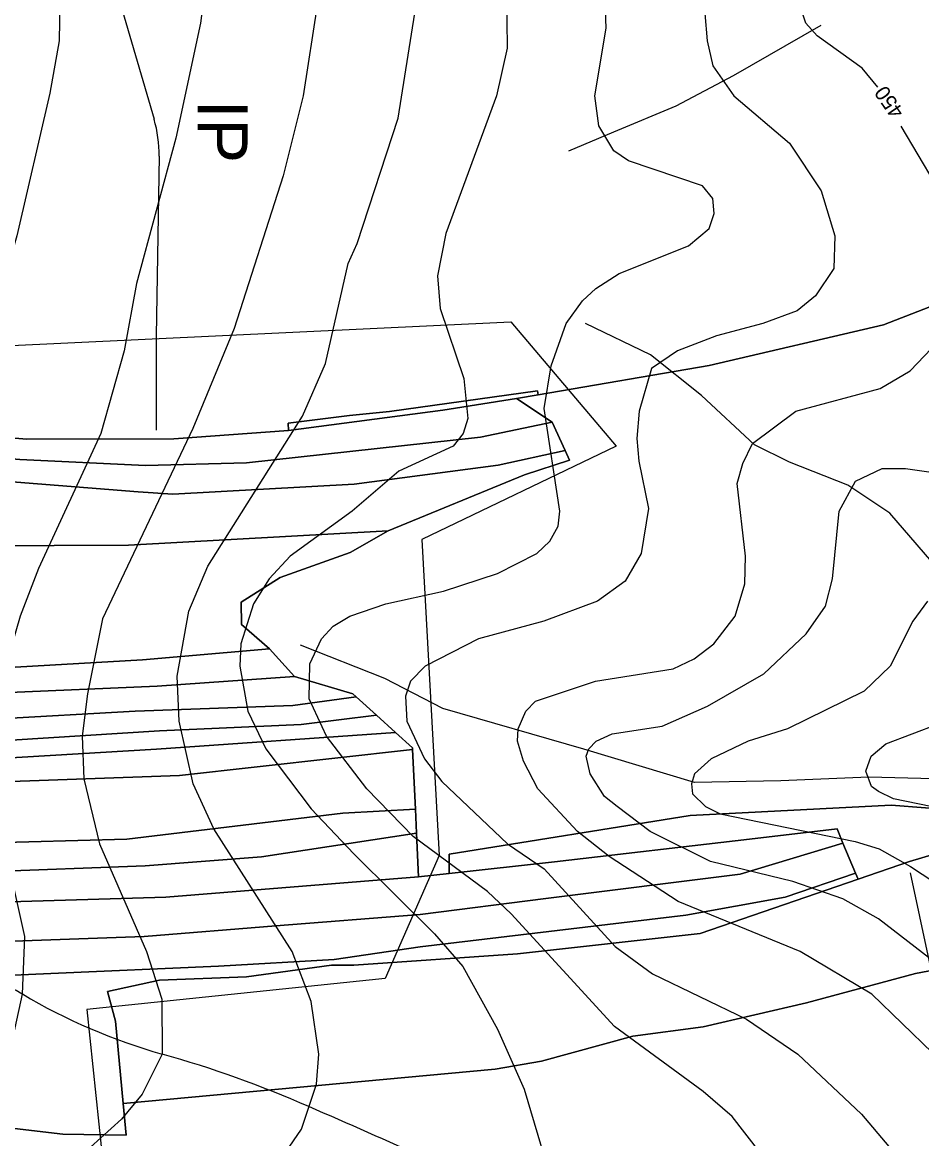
# Model space of a CAD drawing. Extents: x -510989 to -501240, y -1184665 to -1176089.
# Drawn here: x -510274.2 to -509914.8, y -1179531.8 to -1179085.6 of the extents above; entities that cross this region are included whole.
import ezdxf

# ---------------------------------------------------------------- set-up
doc = ezdxf.new("R2010")
doc.units = 0
for name, color, linetype in [('lesni_pozemek', 7, 'Continuous'), ('NAVRH_interakcni_prvky', 7, 'Continuous'), ('NAVRH_rozvodnice', 7, 'Continuous'), ('orna_puda', 7, 'Continuous'), ('ostatni_plocha_x_neplodna_puda', 7, 'Continuous'), ('STAV_systematicke_odvodneni', 7, 'Continuous'), ('STAV_vyrazne_udolnice', 7, 'Continuous'), ('trvaly_travni_porost', 7, 'Continuous'), ('vrstevnice_01', 7, 'Continuous'), ('vrstevnice_02', 7, 'Continuous'), ('vrstevnice_04', 7, 'Continuous')]:
    doc.layers.add(name, color=color, linetype=linetype)

msp = doc.modelspace()

# ---------------------------------------------------------------- linework, layer by layer
at = {"layer": 'lesni_pozemek'}
for points in [[(-510068.36, -1179232.98), (-510068.01, -1179234.55), (-510076.65, -1179236.04), (-510106.1, -1179240.68), (-510167.75, -1179248.77), (-510167.92, -1179245.86), (-510143.37, -1179242.75), (-510127.44, -1179241.14)], [(-510076.65, -1179236.04), (-510062.5, -1179245.4), (-510091.13, -1179251.51), (-510184.57, -1179261.74), (-510224.9, -1179262.8), (-510275.21, -1179260.37), (-510354.41, -1179253.68), (-510418.1, -1179251.78), (-510413.12, -1179240.08), (-510360.56, -1179244.06), (-510356.32, -1179245.36), (-510272.33, -1179252.31), (-510213.64, -1179252.07), (-510167.75, -1179248.77), (-510106.1, -1179240.68)], [(-510062.5, -1179245.4), (-510057.27, -1179256.72), (-510084.04, -1179262.7), (-510141.62, -1179270.18), (-510214.07, -1179274.29), (-510227.92, -1179273.36), (-510279.81, -1179269.22), (-510351.66, -1179264.21), (-510422.47, -1179262.07), (-510418.1, -1179251.78), (-510354.41, -1179253.68), (-510275.21, -1179260.37), (-510224.9, -1179262.8), (-510184.57, -1179261.74), (-510091.13, -1179251.51)], [(-510055.48, -1179260.58), (-510073.48, -1179266.45), (-510127.98, -1179288.85), (-510231.73, -1179294.67), (-510291.3, -1179294.93), (-510343.33, -1179291.74), (-510429.48, -1179281.16), (-510424.75, -1179271.29), (-510422.47, -1179262.07), (-510351.66, -1179264.21), (-510279.81, -1179269.22), (-510227.92, -1179273.36), (-510214.07, -1179274.29), (-510141.62, -1179270.18), (-510084.04, -1179262.7), (-510057.27, -1179256.72)], [(-510429.48, -1179281.16), (-510343.33, -1179291.74), (-510291.3, -1179294.93), (-510231.73, -1179294.67), (-510127.98, -1179288.85), (-510143.14, -1179297.52), (-510171.11, -1179307.54), (-510186.78, -1179317.43), (-510186.62, -1179326.29), (-510175.42, -1179336.06), (-510226.19, -1179340.47), (-510288.75, -1179343.99), (-510370.47, -1179334.51), (-510458.75, -1179322.81), (-510445.97, -1179299.85), (-510437.61, -1179292.65)], [(-510458.75, -1179322.81), (-510370.47, -1179334.51), (-510288.75, -1179343.99), (-510226.19, -1179340.47), (-510175.42, -1179336.06), (-510165.42, -1179347.12), (-510220.28, -1179350.96), (-510282.57, -1179353.6), (-510303.96, -1179353.84), (-510369.7, -1179346.92), (-510463.53, -1179331.39)], [(-510463.53, -1179331.39), (-510369.7, -1179346.92), (-510303.96, -1179353.84), (-510282.57, -1179353.6), (-510220.28, -1179350.96), (-510165.42, -1179347.12), (-510142.04, -1179354.05), (-510140.77, -1179355.2), (-510166.09, -1179358.7), (-510229.11, -1179360.96), (-510285.79, -1179364.14), (-510382.78, -1179354.93), (-510475.66, -1179343.84)], [(-510475.66, -1179343.84), (-510382.78, -1179354.93), (-510285.79, -1179364.14), (-510229.11, -1179360.96), (-510166.09, -1179358.7), (-510140.77, -1179355.2), (-510132.67, -1179362.55), (-510162.81, -1179366.24), (-510219.36, -1179368.88), (-510278.58, -1179372.54), (-510305.07, -1179372), (-510398.53, -1179362.34), (-510484.99, -1179353.41)], [(-510484.99, -1179353.41), (-510398.53, -1179362.34), (-510305.07, -1179372), (-510278.58, -1179372.54), (-510219.36, -1179368.88), (-510162.81, -1179366.24), (-510132.67, -1179362.55), (-510125.05, -1179369.45), (-510220.59, -1179376.2), (-510294.46, -1179380.48), (-510331.23, -1179377.64), (-510404.76, -1179368.43), (-510488.39, -1179359.45)], [(-510404.76, -1179368.43), (-510331.23, -1179377.64), (-510294.46, -1179380.48), (-510220.59, -1179376.2), (-510125.05, -1179369.45), (-510118.23, -1179375.63), (-510118.2, -1179376.33), (-510211.39, -1179386.73), (-510293.83, -1179389.55), (-510405.62, -1179379.1), (-510491.56, -1179368.85), (-510491.52, -1179368.74), (-510488.39, -1179359.45)], [(-510491.56, -1179368.85), (-510405.62, -1179379.1), (-510293.83, -1179389.55), (-510211.39, -1179386.73), (-510118.2, -1179376.33), (-510117.08, -1179400.12), (-510146.14, -1179401.68), (-510232.38, -1179412.17), (-510291.29, -1179413.7), (-510370.85, -1179406.97), (-510503.62, -1179394.04), (-510495.78, -1179381.38)], [(-510117.08, -1179400.12), (-510116.63, -1179409.75), (-510178.56, -1179419.14), (-510225.08, -1179422.8), (-510289.02, -1179425.11), (-510322.28, -1179424.07), (-510388.4, -1179417.24), (-510455.61, -1179410.29), (-510511.36, -1179406.53), (-510503.62, -1179394.04), (-510370.85, -1179406.97), (-510291.29, -1179413.7), (-510232.38, -1179412.17), (-510146.14, -1179401.68)], [(-509948.61, -1179408.03), (-509946.24, -1179413.7), (-509987.35, -1179426.11), (-510064.97, -1179435.86), (-510115.13, -1179442.17), (-510172.85, -1179446.78), (-510225.56, -1179450.99), (-510289.05, -1179453.23), (-510317.83, -1179451.74), (-510402.54, -1179442.93), (-510521.6, -1179430.54), (-510516.24, -1179417.97), (-510401.94, -1179428.27), (-510329.45, -1179435.45), (-510283.89, -1179437.28), (-510216.9, -1179435.33), (-510115.81, -1179427.18), (-510103.58, -1179425.83), (-510061.56, -1179421.23), (-509983.6, -1179412.12)], [(-510511.36, -1179406.53), (-510455.61, -1179410.29), (-510388.4, -1179417.24), (-510322.28, -1179424.07), (-510289.02, -1179425.11), (-510225.08, -1179422.8), (-510178.56, -1179419.14), (-510116.63, -1179409.75), (-510115.81, -1179427.18), (-510216.9, -1179435.33), (-510283.89, -1179437.28), (-510329.45, -1179435.45), (-510401.94, -1179428.27), (-510516.24, -1179417.97)], [(-509941.22, -1179425.67), (-509969.37, -1179435.32), (-510008.96, -1179442.54), (-510115.2, -1179455.16), (-510149.55, -1179460.17), (-510195.81, -1179462.91), (-510262.86, -1179465.82), (-510289.69, -1179466.98), (-510335.21, -1179464.35), (-510426.03, -1179454.22), (-510526.57, -1179442.18), (-510521.6, -1179430.54), (-510402.54, -1179442.93), (-510317.83, -1179451.74), (-510289.05, -1179453.23), (-510225.56, -1179450.99), (-510172.85, -1179446.78), (-510115.13, -1179442.17), (-510064.97, -1179435.86), (-509987.35, -1179426.11), (-509946.24, -1179413.7)]]:
    msp.add_lwpolyline(points, close=True, dxfattribs=at)
msp.add_lwpolyline([(-510289.69, -1179466.98), (-510262.86, -1179465.82), (-510195.81, -1179462.91), (-510149.55, -1179460.17), (-510115.2, -1179455.16), (-510008.96, -1179442.54), (-509969.37, -1179435.32), (-509941.22, -1179425.67), (-509940.2, -1179428.11), (-510003.29, -1179449.76), (-510076.25, -1179457.95), (-510141.67, -1179462.51), (-510150.65, -1179462.44), (-510184.63, -1179467.2), (-510219.33, -1179468.5), (-510240.1, -1179473.05), (-510236.91, -1179484.91), (-510233.91, -1179517.72), (-510232.74, -1179530.48), (-510258.03, -1179530.02), (-510394.35, -1179514.08)], dxfattribs=at)
at = {"layer": 'NAVRH_interakcni_prvky'}
for p, q in [((-510249.3, -1179029.48), (-510221.53, -1179124.34)), ((-510219.52, -1179139.17), (-510220.65, -1179210.92)), ((-510220.65, -1179211.7), (-510220.65, -1179248.67)), ((-509903.92, -1179497.53), (-509919.26, -1179425.52))]:
    msp.add_line(p, q, dxfattribs=at)
for centre, start, end in [((-510269.52, -1179138.39), 359.1051, 16.3137), ((-510170.65, -1179211.7), 179.1051, 180)]:
    msp.add_arc(centre, 50, start, end, dxfattribs=at)
at = {"layer": 'NAVRH_rozvodnice'}
for centre, radius, start, end in [((-510370.01, -1179635.28), 187.59, 59.2839, 86.6649), ((-510154.74, -1179272.96), 233.84, 239.2839, 254.2261), ((-510342.23, -1179936.66), 455.83, 66.3871, 74.2261), ((-512412.95, -1184673.44), 5625.45, 65.34089, 66.38705)]:
    msp.add_arc(centre, radius, start, end, dxfattribs=at)
at = {"layer": 'orna_puda'}
msp.add_lwpolyline([(-510570.14, -1179538.42), (-510566.1, -1179528.58), (-510565.75, -1179525.48), (-510560.36, -1179505.1), (-510554.46, -1179491.08), (-510394.35, -1179514.08), (-510258.03, -1179530.02), (-510232.74, -1179530.48), (-510233.91, -1179517.72), (-510085.19, -1179504.1), (-510066.77, -1179500.85), (-510030.15, -1179490.83), (-510002.08, -1179487.1), (-509960.82, -1179477.55), (-509917.23, -1179465.75), (-509863.35, -1179455.49)], dxfattribs=at)
at = {"layer": 'ostatni_plocha_x_neplodna_puda'}
msp.add_lwpolyline([(-509927.02, -1179398.47), (-509872.09, -1179402.82), (-509871.1, -1179404.85), (-509870.34, -1179406.4), (-509919.68, -1179421.07), (-509940.2, -1179428.11), (-509941.22, -1179425.67), (-509946.24, -1179413.7), (-509948.61, -1179408.03), (-509983.6, -1179412.12), (-510061.56, -1179421.23), (-510103.58, -1179425.83), (-510103.66, -1179418.16), (-510007.29, -1179402.69)], close=True, dxfattribs=at)
at = {"layer": 'STAV_systematicke_odvodneni'}
for p, q in [((-510354.7, -1179218.37), (-510078.94, -1179205.41)), ((-510078.94, -1179205.41), (-510036.85, -1179255.08)), ((-510036.85, -1179255.08), (-510114.56, -1179292.33)), ((-510114.56, -1179292.33), (-510107.54, -1179418.66)), ((-510107.54, -1179418.66), (-510129.13, -1179467.79)), ((-510129.13, -1179467.79), (-510248.39, -1179480.21)), ((-510248.39, -1179480.21), (-510242.45, -1179537.43))]:
    msp.add_line(p, q, dxfattribs=at)
at = {"layer": 'STAV_vyrazne_udolnice'}
for points in [[(-509955.1, -1179086.98), (-509990.07, -1179107.07), (-510012.98, -1179119.12), (-510037.9, -1179129.57), (-510055.98, -1179137.2)], [(-509883.84, -1179356.4), (-509891.58, -1179329.69), (-509905.64, -1179307.19), (-509927.45, -1179281.88), (-509944.33, -1179270.63), (-509967.54, -1179261.49), (-509981.61, -1179254.46), (-510002.71, -1179234.77), (-510023.1, -1179218.6), (-510049.13, -1179205.95)], [(-509702.38, -1179334.61), (-509725.59, -1179359.92), (-509768.49, -1179380.3), (-509814.21, -1179394.37), (-509859.93, -1179394.37), (-509909.86, -1179388.04), (-509935.89, -1179387.34), (-509971.06, -1179388.74), (-510005.52, -1179389.44), (-510049.83, -1179376.09), (-510106.1, -1179359.92), (-510129.31, -1179347.96), (-510163.07, -1179334.61)]]:
    msp.add_lwpolyline(points, dxfattribs=at)
at = {"layer": 'trvaly_travni_porost'}
for points in [[(-509842.94, -1179172.68), (-509929.99, -1179206.54), (-509999.75, -1179222.79), (-510068.01, -1179234.55), (-510068.36, -1179232.98), (-510127.44, -1179241.14), (-510143.37, -1179242.75), (-510167.92, -1179245.86), (-510167.75, -1179248.77), (-510213.64, -1179252.07), (-510272.33, -1179252.31), (-510356.32, -1179245.36), (-510360.56, -1179244.06), (-510360.05, -1179221.65), (-510414.16, -1179218.2), (-510420.49, -1179190.53), (-510421.96, -1179169.49), (-510433.11, -1179091.84), (-510430.62, -1179056.54)], [(-509872.09, -1179402.82), (-509927.02, -1179398.47), (-510007.29, -1179402.69), (-510103.66, -1179418.16), (-510103.58, -1179425.83), (-510115.81, -1179427.18), (-510116.63, -1179409.75), (-510117.08, -1179400.12), (-510118.2, -1179376.33), (-510118.23, -1179375.63), (-510125.05, -1179369.45), (-510132.67, -1179362.55), (-510140.77, -1179355.2), (-510142.04, -1179354.05), (-510165.42, -1179347.12), (-510175.42, -1179336.06), (-510186.62, -1179326.29), (-510186.78, -1179317.43), (-510171.11, -1179307.54), (-510143.14, -1179297.52), (-510127.98, -1179288.85), (-510073.48, -1179266.45), (-510055.48, -1179260.58), (-510057.27, -1179256.72), (-510062.5, -1179245.4), (-510076.65, -1179236.04), (-510068.01, -1179234.55), (-509999.75, -1179222.79), (-509929.99, -1179206.54), (-509842.94, -1179172.68)], [(-509863.35, -1179455.49), (-509917.23, -1179465.75), (-509960.82, -1179477.55), (-510002.08, -1179487.1), (-510030.15, -1179490.83), (-510066.77, -1179500.85), (-510085.19, -1179504.1), (-510233.91, -1179517.72), (-510236.91, -1179484.91), (-510240.1, -1179473.05), (-510219.33, -1179468.5), (-510184.63, -1179467.2), (-510150.65, -1179462.44), (-510141.67, -1179462.51), (-510076.25, -1179457.95), (-510003.29, -1179449.76), (-509940.2, -1179428.11), (-509919.68, -1179421.07), (-509870.34, -1179406.4)]]:
    msp.add_lwpolyline(points, dxfattribs=at)
at = {"layer": 'vrstevnice_01'}
for points in [[(-510201, -1179070), (-510203, -1179086), (-510212.81, -1179132), (-510228.5, -1179190), (-510233.5, -1179217), (-510242.81, -1179250), (-510267.69, -1179304), (-510275, -1179323), (-510282, -1179347), (-510284.91, -1179378), (-510284.09, -1179403), (-510273.31, -1179451), (-510274.19, -1179474), (-510280.09, -1179501), (-510295.41, -1179526), (-510314.81, -1179546)], [(-509973.5, -1179545), (-509990.5, -1179523), (-510002.09, -1179513), (-510037.59, -1179487), (-510078.81, -1179442), (-510088.31, -1179433), (-510118, -1179411), (-510136.5, -1179392), (-510152.69, -1179371), (-510159.59, -1179356), (-510159.31, -1179342), (-510154.69, -1179332), (-510150, -1179327), (-510143.31, -1179323), (-510128.91, -1179318), (-510105.91, -1179313), (-510084.31, -1179306), (-510068.59, -1179298), (-510063.41, -1179293), (-510060.09, -1179287), (-510059.41, -1179281), (-510065.69, -1179240), (-510062.81, -1179223), (-510056.91, -1179206), (-510050.31, -1179197), (-510045, -1179192), (-510035.69, -1179186), (-510007.91, -1179175), (-509999.69, -1179168), (-509997.69, -1179162), (-509998.19, -1179156), (-510002.41, -1179151), (-510032, -1179141), (-510037.81, -1179137), (-510043.81, -1179127), (-510045.41, -1179115), (-510040.91, -1179088), (-510041.41, -1179073)], [(-509932.27, -1179111.56), (-509938.5, -1179104), (-509956.59, -1179091), (-509961, -1179086), (-509963.69, -1179078)], [(-510172.19, -1179542), (-510162.59, -1179528), (-510156.69, -1179510), (-510155.69, -1179498), (-510158.69, -1179477), (-510166.31, -1179457), (-510197.69, -1179408), (-510205.91, -1179390), (-510211.5, -1179365), (-510212.31, -1179347), (-510207.69, -1179321), (-510200.09, -1179303), (-510162.19, -1179243), (-510153.09, -1179222), (-510143.91, -1179182), (-510140.31, -1179174), (-510124, -1179124), (-510117.31, -1179082)], [(-509909.41, -1179150), (-509922.97, -1179127.1)], [(-509886.19, -1179521), (-509934.69, -1179474), (-509963.31, -1179457), (-510012.09, -1179437), (-510039.69, -1179419), (-510052.31, -1179409), (-510068.19, -1179392), (-510073.91, -1179381), (-510076.31, -1179373), (-510076.09, -1179368), (-510073, -1179361), (-510069.09, -1179357), (-510045.09, -1179349), (-510014.09, -1179344), (-510005.69, -1179340), (-509997.81, -1179334), (-509989.31, -1179323), (-509985.5, -1179310), (-509985.19, -1179299), (-509988.5, -1179270), (-509986.31, -1179262), (-509982.41, -1179254), (-509965, -1179241), (-509931.41, -1179232), (-509919.31, -1179225), (-509910.81, -1179216)], [(-509912.5, -1179317), (-509918.31, -1179325), (-509927.31, -1179343), (-509937.81, -1179353), (-509968.41, -1179368), (-509984.09, -1179373), (-509998.91, -1179380), (-510005.5, -1179386), (-510006.81, -1179390), (-510006.31, -1179394), (-510001.19, -1179399), (-509995.31, -1179402), (-509941.41, -1179413), (-509931.81, -1179416), (-509919.19, -1179423), (-509890.41, -1179442)]]:
    msp.add_lwpolyline(points, dxfattribs=at)
at = {"layer": 'vrstevnice_02'}
for points in [[(-510259.09, -1179069), (-510259.41, -1179093), (-510263.19, -1179114), (-510276.41, -1179171), (-510280.69, -1179186), (-510306.69, -1179259), (-510317.19, -1179291), (-510327.59, -1179331), (-510329.41, -1179360), (-510327, -1179381), (-510317.19, -1179425), (-510314.31, -1179449), (-510315.31, -1179461), (-510318.31, -1179473), (-510325.31, -1179487), (-510334.59, -1179498), (-510351.69, -1179510), (-510373.41, -1179517), (-510392.31, -1179521), (-510407.81, -1179528), (-510430.09, -1179540)], [(-510080.69, -1179074), (-510080.41, -1179096), (-510084.69, -1179115), (-510105, -1179170), (-510108.31, -1179187), (-510107.19, -1179200), (-510097.81, -1179228), (-510096.19, -1179244), (-510098, -1179250), (-510102, -1179255), (-510123.69, -1179265), (-510142.41, -1179281), (-510167.09, -1179299), (-510175.59, -1179308), (-510181.81, -1179318), (-510186.81, -1179334), (-510187.31, -1179343), (-510184, -1179361), (-510176.91, -1179376), (-510158.69, -1179400), (-510141.69, -1179418), (-510109.41, -1179450), (-510098.19, -1179463), (-510084.31, -1179488), (-510073.59, -1179512), (-510065.69, -1179539)], [(-510002.31, -1179071), (-510000.5, -1179093), (-509998.19, -1179103), (-509989.81, -1179115), (-509967.59, -1179134), (-509955, -1179153), (-509949.41, -1179171), (-509949.91, -1179184), (-509957.19, -1179195), (-509964.5, -1179201), (-509978.19, -1179206), (-509996.81, -1179211), (-510012.31, -1179217), (-510022.81, -1179224), (-510027.69, -1179241), (-510028.59, -1179252), (-510027.81, -1179261), (-510024, -1179280), (-510026.81, -1179298), (-510033.31, -1179309), (-510044.31, -1179317), (-510065.81, -1179325), (-510091.91, -1179332), (-510113.19, -1179343), (-510119, -1179349), (-510121, -1179355), (-510120.5, -1179365), (-510113.41, -1179380), (-510106.5, -1179389), (-510080.31, -1179414), (-510065.69, -1179424), (-510037.31, -1179455), (-510022.31, -1179466), (-509984.81, -1179484), (-509964.31, -1179498), (-509938.81, -1179522), (-509927.91, -1179535)], [(-510156.19, -1179078), (-510161.91, -1179115), (-510170, -1179147), (-510189.59, -1179208), (-510206.09, -1179248), (-510242.09, -1179324), (-510248.19, -1179354), (-510250.31, -1179371), (-510249.59, -1179388), (-510243.31, -1179414), (-510224.5, -1179457), (-510218.5, -1179476), (-510218.31, -1179498), (-510226.31, -1179514), (-510234.5, -1179524), (-510251.09, -1179539)], [(-509895.69, -1179472), (-509932.09, -1179444), (-509946.31, -1179436), (-509966.31, -1179429), (-509999.19, -1179421), (-510023.31, -1179409), (-510036.5, -1179399), (-510041.5, -1179395), (-510047.31, -1179386), (-510048.81, -1179379), (-510047.81, -1179376), (-510044.81, -1179373), (-510038.5, -1179370), (-510018.5, -1179367), (-510000.41, -1179359), (-509977.81, -1179346), (-509960.91, -1179330), (-509953.19, -1179319), (-509950.41, -1179308), (-509947.69, -1179281), (-509941.19, -1179269), (-509930.59, -1179264), (-509921.19, -1179264), (-509899.81, -1179267)], [(-509911.09, -1179399), (-509926.09, -1179396), (-509932, -1179393), (-509934.81, -1179391), (-509937.09, -1179385), (-509934.91, -1179379), (-509929.09, -1179374), (-509908, -1179366)]]:
    msp.add_lwpolyline(points, dxfattribs=at)

# ---------------------------------------------------------------- texts
at = {"layer": 'NAVRH_interakcni_prvky'}
msp.add_text('IP', height=20, rotation=270, dxfattribs=at).set_placement((-510204.18, -1179116.62))
at = {"layer": 'vrstevnice_04'}
msp.add_text('450', height=6, rotation=124.5461, dxfattribs=at).set_placement((-509921.51, -1179121.45))

doc.saveas('drawing.dxf')
